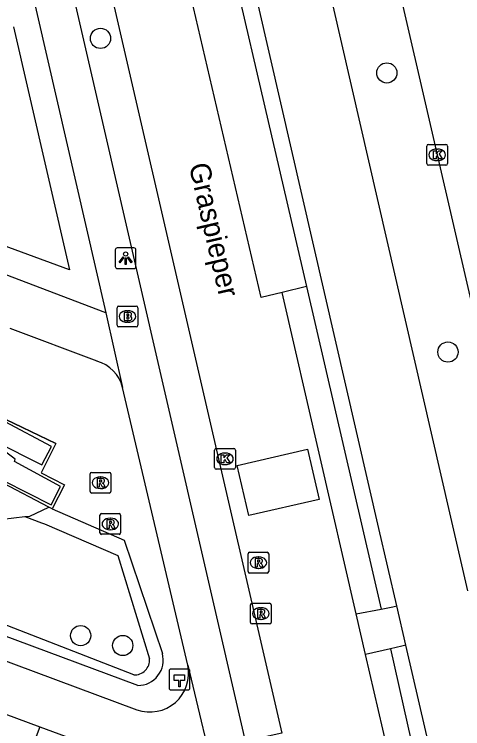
# Model space of a CAD drawing. Extents: x 156414 to 157775, y 382335 to 383765.
# Drawn here: x 156934.63 to 156956.32, y 383123.7 to 383158.23 of the extents above; entities that cross this region are included whole.
import ezdxf

# ---------------------------------------------------------------- set-up
doc = ezdxf.new("R2010")
doc.units = 0
for name, color, linetype in [('IMGEO_Boom', 7, 'Continuous'), ('IMGEO_Brandkraan', 7, 'Continuous'), ('IMGEO_Fietspad_gesloten', 7, 'Continuous'), ('IMGEO_Groenvoorziening', 7, 'Continuous'), ('IMGEO_Haag', 7, 'Continuous'), ('IMGEO_Hectometerpaal', 7, 'Continuous'), ('IMGEO_Kolk', 7, 'Continuous'), ('IMGEO_Lichtpunt', 7, 'Continuous'), ('IMGEO_Muur', 7, 'Continuous'), ('IMGEO_Openbare_ruimte_label', 7, 'Continuous'), ('IMGEO_OVBaan_gesloten', 7, 'Continuous'), ('IMGEO_Pand', 7, 'Continuous'), ('IMGEO_Parkeervlak_open', 7, 'Continuous'), ('IMGEO_Rijbaan_lokaal_gesloten', 7, 'Continuous'), ('IMGEO_Rijbaan_lokaal_open', 7, 'Continuous'), ('IMGEO_Rioolput', 7, 'Continuous'), ('IMGEO_Voetpad_open', 7, 'Continuous'), ('IMGEO_Waterloop', 7, 'Continuous')]:
    doc.layers.add(name, color=color, linetype=linetype)

msp = doc.modelspace()

# ---------------------------------------------------------------- linework, layer by layer
at = {"layer": 'IMGEO_Boom'}
for centre in [(156938.796, 383157.069), (156952.65, 383155.398), (156955.608, 383141.907), (156937.837, 383128.197), (156939.874, 383127.719)]:
    msp.add_circle(centre, 0.489, dxfattribs=at)
at = {"layer": 'IMGEO_Brandkraan'}
for p, q in [((156939.676, 383144.125), (156940.528, 383144.125)), ((156939.601, 383143.199), (156939.601, 383144.051)), ((156940.089, 383143.905), (156940.114, 383143.905)), ((156940.602, 383144.051), (156940.602, 383143.199)), ((156940.528, 383143.125), (156939.676, 383143.125)), ((156940.112, 383143.345), (156940.087, 383143.345))]:
    msp.add_line(p, q, dxfattribs=at)
for points in [[(156939.676, 383144.125), (156940.528, 383144.125)], [(156939.601, 383143.199), (156939.601, 383144.051)], [(156939.949, 383143.825), (156939.949, 383143.425), (156940.162, 383143.425)], [(156940.18, 383143.825), (156939.949, 383143.825)], [(156940.128, 383143.744), (156940.074, 383143.744), (156940.074, 383143.668)], [(156940.602, 383144.051), (156940.602, 383143.199)], [(156940.074, 383143.668), (156940.127, 383143.668)], [(156940.136, 383143.592), (156940.074, 383143.592), (156940.074, 383143.511)], [(156940.074, 383143.511), (156940.136, 383143.511)], [(156940.528, 383143.125), (156939.676, 383143.125)]]:
    msp.add_lwpolyline(points, dxfattribs=at)
for centre, radius, start, end in [((156939.678, 383144.049), 0.0765, 91.552, 178.448), ((156939.678, 383144.049), 0.0765, 91.552, 178.448), ((156940.526, 383144.049), 0.0765, 1.552, 88.448), ((156940.526, 383144.049), 0.0765, 1.552, 88.448), ((156940.129, 383143.706), 0.0379, 267.8285, 90.9355), ((156940.184, 383143.68), 0.145, 59.4692, 91.5367), ((156940.209, 383143.727), 0.0922, 285.5137, 58.1501), ((156940.137, 383143.551), 0.0404, 269.8759, 90.5077), ((156940.168, 383143.676), 0.251, 268.6676, 293.5347), ((156940.214, 383143.535), 0.105, 301.3115, 78.989), ((156939.678, 383143.201), 0.0765, 181.552, 268.448), ((156939.678, 383143.201), 0.0765, 181.552, 268.448), ((156940.526, 383143.201), 0.0765, 271.552, 358.448), ((156940.526, 383143.201), 0.0765, 271.552, 358.448)]:
    msp.add_arc(centre, radius, start, end, dxfattribs=at)
for centre, major_axis, ratio, start_param, end_param in [((156940.088, 383143.625), (-0.387, 0.002), 0.722429, 4.712389, 7.853982), ((156940.113, 383143.625), (-0.39, 0.002), 0.717154, 1.570796, 4.712389)]:
    msp.add_ellipse(centre, major_axis=major_axis, ratio=ratio, start_param=start_param, end_param=end_param, dxfattribs=at)
at = {"layer": 'IMGEO_Fietspad_gesloten'}
for points in [[(156940.9, 383198.361), (156955.674, 383134.126), (156956.546, 383130.37)], [(156953.127, 383129.634), (156952.257, 383133.383), (156937.468, 383197.57)], [(156953.568, 383127.732), (156953.127, 383129.634)], [(156976.49, 383029.242), (156976.279, 383030.186), (156973.443, 383042.041), (156953.568, 383127.732)]]:
    msp.add_lwpolyline(points, dxfattribs=at)
at = {"layer": 'IMGEO_Groenvoorziening'}
for points in [[(156940.403, 383126.297), (156917.541, 383135.187)], [(156940.599, 383125.791), (156917.241, 383134.479)], [(156936.456, 383134.325), (156939.94, 383132.818), (156941.789, 383127.333)], [(156935.141, 383133.952), (156935.946, 383133.657), (156936.082, 383133.599), (156939.634, 383132.078), (156941.174, 383127.077)]]:
    msp.add_lwpolyline(points, dxfattribs=at)
for centre, radius, start, end in [((156940.612, 383127.011), 1.221, 269.4098, 15.2736), ((156940.447, 383127.025), 0.729, 266.5674, 4.0975)]:
    msp.add_arc(centre, radius, start, end, dxfattribs=at)
at = {"layer": 'IMGEO_Haag'}
for points in [[(156948.759, 383145.077), (156952.378, 383129.484)], [(156952.823, 383127.564), (156955.248, 383116.782)]]:
    msp.add_lwpolyline(points, dxfattribs=at)
at = {"layer": 'IMGEO_Hectometerpaal'}
for p, q in [((156942.119, 383126.492), (156942.119, 383125.651)), ((156942.119, 383126.492), (156942.119, 383125.651)), ((156943.035, 383126.576), (156942.194, 383126.576)), ((156943.035, 383126.576), (156942.194, 383126.576)), ((156943.119, 383125.66), (156943.119, 383126.501)), ((156943.119, 383125.66), (156943.119, 383126.501)), ((156942.203, 383125.576), (156943.044, 383125.576)), ((156942.203, 383125.576), (156943.044, 383125.576))]:
    msp.add_line(p, q, dxfattribs=at)
msp.add_lwpolyline([(156942.644, 383125.72), (156942.584, 383125.72), (156942.584, 383126.025), (156942.364, 383126.025), (156942.364, 383126.294), (156942.864, 383126.294), (156942.864, 383126.025), (156942.644, 383126.025), (156942.644, 383125.72)], dxfattribs=at)
for centre, start, end in [((156942.197, 383126.498), 92.4484, 184.2845), ((156942.197, 383126.498), 92.4484, 184.2845), ((156943.041, 383126.498), 2.4484, 94.2845), ((156943.041, 383126.498), 2.4484, 94.2845), ((156942.197, 383125.654), 182.4484, 274.2845), ((156942.197, 383125.654), 182.4484, 274.2845), ((156943.041, 383125.654), 272.4484, 4.2845), ((156943.041, 383125.654), 272.4484, 4.2845)]:
    msp.add_arc(centre, 0.0779, start, end, dxfattribs=at)
at = {"layer": 'IMGEO_Kolk'}
for p, q in [((156954.585, 383151.014), (156954.585, 383151.866)), ((156954.66, 383151.94), (156955.512, 383151.94)), ((156955.073, 383151.72), (156955.098, 383151.72)), ((156955.586, 383151.866), (156955.586, 383151.014)), ((156955.096, 383151.16), (156955.071, 383151.16)), ((156955.512, 383150.94), (156954.66, 383150.94)), ((156944.395, 383137.243), (156945.247, 383137.243)), ((156944.32, 383136.317), (156944.32, 383137.169)), ((156944.808, 383137.023), (156944.833, 383137.023)), ((156945.321, 383137.169), (156945.321, 383136.317)), ((156945.247, 383136.243), (156944.395, 383136.243)), ((156944.831, 383136.463), (156944.806, 383136.463))]:
    msp.add_line(p, q, dxfattribs=at)
for points in [[(156954.585, 383151.014), (156954.585, 383151.866)], [(156954.66, 383151.94), (156955.512, 383151.94)], [(156955.586, 383151.866), (156955.586, 383151.014)], [(156954.906, 383151.64), (156955.029, 383151.64), (156955.029, 383151.489), (156955.159, 383151.64), (156955.323, 383151.64), (156955.177, 383151.489), (156955.33, 383151.24), (156955.178, 383151.24), (156955.093, 383151.404), (156955.029, 383151.337), (156955.029, 383151.24), (156954.906, 383151.24), (156954.906, 383151.64)], [(156955.512, 383150.94), (156954.66, 383150.94)], [(156944.395, 383137.243), (156945.247, 383137.243)], [(156944.32, 383136.317), (156944.32, 383137.169)], [(156944.641, 383136.943), (156944.764, 383136.943), (156944.764, 383136.792), (156944.894, 383136.943), (156945.058, 383136.943), (156944.912, 383136.792), (156945.065, 383136.543), (156944.913, 383136.543), (156944.828, 383136.707), (156944.764, 383136.64), (156944.764, 383136.543), (156944.641, 383136.543), (156944.641, 383136.943)], [(156945.321, 383137.169), (156945.321, 383136.317)], [(156945.247, 383136.243), (156944.395, 383136.243)]]:
    msp.add_lwpolyline(points, dxfattribs=at)
for centre, start, end in [((156954.662, 383151.864), 91.552, 178.448), ((156954.662, 383151.864), 91.552, 178.448), ((156955.51, 383151.864), 1.552, 88.448), ((156955.51, 383151.864), 1.552, 88.448), ((156954.662, 383151.016), 181.552, 268.448), ((156954.662, 383151.016), 181.552, 268.448), ((156955.51, 383151.016), 271.552, 358.448), ((156955.51, 383151.016), 271.552, 358.448), ((156944.397, 383137.167), 91.552, 178.448), ((156944.397, 383137.167), 91.552, 178.448), ((156945.245, 383137.167), 1.552, 88.448), ((156945.245, 383137.167), 1.552, 88.448), ((156944.397, 383136.319), 181.552, 268.448), ((156944.397, 383136.319), 181.552, 268.448), ((156945.245, 383136.319), 271.552, 358.448), ((156945.245, 383136.319), 271.552, 358.448)]:
    msp.add_arc(centre, 0.0765, start, end, dxfattribs=at)
for centre, major_axis, ratio, start_param, end_param in [((156955.072, 383151.44), (-0.387, 0.002), 0.722429, 4.712389, 7.853982), ((156955.097, 383151.44), (-0.39, 0.002), 0.717154, 1.570796, 4.712389), ((156944.807, 383136.743), (-0.387, 0.002), 0.722429, 4.712389, 7.853982), ((156944.832, 383136.743), (-0.39, 0.002), 0.717154, 1.570796, 4.712389)]:
    msp.add_ellipse(centre, major_axis=major_axis, ratio=ratio, start_param=start_param, end_param=end_param, dxfattribs=at)
at = {"layer": 'IMGEO_Lichtpunt'}
for p, q in [((156939.514, 383146.846), (156939.514, 383146.039)), ((156939.514, 383146.846), (156939.514, 383146.039)), ((156940.416, 383146.941), (156939.608, 383146.941)), ((156940.416, 383146.941), (156939.608, 383146.941)), ((156940.51, 383146.039), (156940.51, 383146.846)), ((156940.51, 383146.039), (156940.51, 383146.846)), ((156939.608, 383145.945), (156940.416, 383145.945)), ((156939.608, 383145.945), (156940.416, 383145.945))]:
    msp.add_line(p, q, dxfattribs=at)
for points in [[(156939.888, 383146.51), (156939.927, 383146.482), (156939.739, 383146.22), (156939.701, 383146.247), (156939.888, 383146.51)], [(156940.1, 383146.482), (156940.138, 383146.509), (156940.325, 383146.247), (156940.286, 383146.219), (156940.1, 383146.482)], [(156939.99, 383146.462), (156940.037, 383146.462), (156940.037, 383146.14), (156939.99, 383146.14), (156939.99, 383146.462)]]:
    msp.add_lwpolyline(points, dxfattribs=at)
msp.add_circle((156940.013, 383146.644), 0.0994, dxfattribs=at)
for centre, start, end in [((156939.608, 383146.846), 90, 180), ((156939.608, 383146.846), 90, 180), ((156940.416, 383146.846), 0, 90), ((156940.416, 383146.846), 0, 90), ((156939.608, 383146.039), 180, 270), ((156939.608, 383146.039), 180, 270), ((156940.416, 383146.039), 270, 0), ((156940.416, 383146.039), 270, 360)]:
    msp.add_arc(centre, 0.0946, start, end, dxfattribs=at)
at = {"layer": 'IMGEO_Muur'}
for points in [[(156936.302, 383134.406), (156934.081, 383135.575), (156934.124, 383135.686), (156936.404, 383134.526), (156936.869, 383135.408), (156934.631, 383136.617), (156934.676, 383136.731), (156933.633, 383137.488), (156933.675, 383137.599), (156935.962, 383136.453), (156936.421, 383137.338), (156934.177, 383138.533), (156934.22, 383138.647)], [(156936.638, 383137.481), (156934.22, 383138.647)], [(156934.22, 383138.647), (156936.638, 383137.481), (156935.925, 383136.074), (156937.051, 383135.481), (156936.456, 383134.325)], [(156935.925, 383136.074), (156937.051, 383135.481)], [(156937.051, 383135.481), (156936.456, 383134.325)], [(156936.456, 383134.325), (156936.302, 383134.406)]]:
    msp.add_lwpolyline(points, dxfattribs=at)
at = {"layer": 'IMGEO_OVBaan_gesloten'}
msp.add_lwpolyline([(156903.691, 383374.292), (156905.912, 383364.684), (156910.056, 383346.657), (156914.565, 383327.212), (156919.339, 383306.196), (156928.184, 383268.218), (156932.364, 383250), (156937.12, 383229.206), (156941.291, 383211.195), (156946.08, 383190.398), (156950.701, 383170.43), (156955.088, 383151.44), (156959.779, 383131.147)], dxfattribs=at)
at = {"layer": 'IMGEO_Pand'}
for points in [[(156934.582, 383157.63), (156935.294, 383154.546), (156937.294, 383145.874), (156930.317, 383148.439)], [(156932.593, 383124.995), (156935.868, 383123.785)], [(156935.868, 383123.785), (156935.441, 383122.675), (156936.383, 383122.32)]]:
    msp.add_lwpolyline(points, dxfattribs=at)
at = {"layer": 'IMGEO_Parkeervlak_open'}
for points in [[(156943.359, 383168.324), (156948.759, 383145.077)], [(156948.759, 383145.077), (156947.579, 383144.789)]]:
    msp.add_lwpolyline(points, dxfattribs=at)
at = {"layer": 'IMGEO_Rijbaan_lokaal_gesloten'}
for points in [[(156896.934, 383334.801), (156897.582, 383334.37), (156898.278, 383333.72), (156899.091, 383332.546), (156899.456, 383331.586), (156899.997, 383329.378), (156926.194, 383216.018), (156930.791, 383196.032), (156947.571, 383123.479)], [(156947.579, 383144.789), (156946.573, 383144.543), (156941.147, 383167.764), (156942.214, 383168.034)], [(156951.172, 383129.244), (156947.579, 383144.789)], [(156951.623, 383127.292), (156951.172, 383129.244)], [(156954.128, 383116.462), (156951.623, 383127.292)]]:
    msp.add_lwpolyline(points, dxfattribs=at)
at = {"layer": 'IMGEO_Rijbaan_lokaal_open'}
msp.add_lwpolyline([(156945.967, 383133.999), (156945.403, 383136.414), (156948.818, 383137.216), (156949.378, 383134.783), (156945.967, 383133.999)], dxfattribs=at)
at = {"layer": 'IMGEO_Rioolput'}
for p, q in [((156938.295, 383135.162), (156938.295, 383136.014)), ((156938.37, 383136.088), (156939.222, 383136.088)), ((156938.783, 383135.868), (156938.808, 383135.868)), ((156939.296, 383136.014), (156939.296, 383135.162)), ((156938.806, 383135.308), (156938.781, 383135.308)), ((156939.222, 383135.088), (156938.37, 383135.088)), ((156938.846, 383134.094), (156939.698, 383134.094)), ((156938.771, 383133.168), (156938.771, 383134.02)), ((156939.259, 383133.874), (156939.284, 383133.874)), ((156939.772, 383134.02), (156939.772, 383133.168)), ((156939.698, 383133.094), (156938.846, 383133.094)), ((156939.282, 383133.314), (156939.257, 383133.314)), ((156945.937, 383131.298), (156945.937, 383132.15)), ((156946.012, 383132.224), (156946.864, 383132.224)), ((156946.425, 383132.004), (156946.45, 383132.004)), ((156946.938, 383132.15), (156946.938, 383131.298)), ((156946.448, 383131.444), (156946.423, 383131.444)), ((156946.864, 383131.224), (156946.012, 383131.224)), ((156946.053, 383128.838), (156946.053, 383129.69)), ((156946.128, 383129.764), (156946.98, 383129.764)), ((156947.054, 383129.69), (156947.054, 383128.838)), ((156946.541, 383129.544), (156946.566, 383129.544)), ((156946.564, 383128.984), (156946.539, 383128.984)), ((156946.98, 383128.764), (156946.128, 383128.764))]:
    msp.add_line(p, q, dxfattribs=at)
for points in [[(156938.295, 383135.162), (156938.295, 383136.014)], [(156938.37, 383136.088), (156939.222, 383136.088)], [(156939.296, 383136.014), (156939.296, 383135.162)], [(156938.884, 383135.786), (156938.632, 383135.788), (156938.632, 383135.388)], [(156938.632, 383135.388), (156938.756, 383135.388), (156938.756, 383135.55), (156938.767, 383135.55)], [(156938.81, 383135.707), (156938.756, 383135.707), (156938.756, 383135.626)], [(156938.756, 383135.626), (156938.808, 383135.626)], [(156938.814, 383135.521), (156938.885, 383135.388), (156939.025, 383135.388), (156938.96, 383135.514)], [(156939.222, 383135.088), (156938.37, 383135.088)], [(156938.846, 383134.094), (156939.698, 383134.094)], [(156938.771, 383133.168), (156938.771, 383134.02)], [(156939.36, 383133.792), (156939.108, 383133.794), (156939.108, 383133.394)], [(156939.772, 383134.02), (156939.772, 383133.168)], [(156939.108, 383133.394), (156939.232, 383133.394), (156939.232, 383133.556), (156939.243, 383133.556)], [(156939.286, 383133.713), (156939.232, 383133.713), (156939.232, 383133.632)], [(156939.232, 383133.632), (156939.284, 383133.632)], [(156939.29, 383133.527), (156939.361, 383133.394), (156939.501, 383133.394), (156939.436, 383133.52)], [(156939.698, 383133.094), (156938.846, 383133.094)], [(156945.937, 383131.298), (156945.937, 383132.15)], [(156946.012, 383132.224), (156946.864, 383132.224)], [(156946.938, 383132.15), (156946.938, 383131.298)], [(156946.526, 383131.922), (156946.274, 383131.924), (156946.274, 383131.524)], [(156946.274, 383131.524), (156946.398, 383131.524), (156946.398, 383131.686), (156946.409, 383131.686)], [(156946.452, 383131.843), (156946.398, 383131.843), (156946.398, 383131.762)], [(156946.398, 383131.762), (156946.45, 383131.762)], [(156946.456, 383131.657), (156946.527, 383131.524), (156946.667, 383131.524), (156946.602, 383131.65)], [(156946.864, 383131.224), (156946.012, 383131.224)], [(156946.053, 383128.838), (156946.053, 383129.69)], [(156946.128, 383129.764), (156946.98, 383129.764)], [(156947.054, 383129.69), (156947.054, 383128.838)], [(156946.642, 383129.462), (156946.39, 383129.464), (156946.39, 383129.064)], [(156946.568, 383129.383), (156946.514, 383129.383), (156946.514, 383129.302)], [(156946.514, 383129.302), (156946.566, 383129.302)], [(156946.39, 383129.064), (156946.514, 383129.064), (156946.514, 383129.226), (156946.525, 383129.226)], [(156946.572, 383129.197), (156946.643, 383129.064), (156946.783, 383129.064), (156946.718, 383129.19)], [(156946.98, 383128.764), (156946.128, 383128.764)]]:
    msp.add_lwpolyline(points, dxfattribs=at)
for centre, radius, start, end in [((156938.372, 383136.012), 0.0765, 91.552, 178.448), ((156938.372, 383136.012), 0.0765, 91.552, 178.448), ((156939.22, 383136.012), 0.0765, 1.552, 88.448), ((156939.22, 383136.012), 0.0765, 1.552, 88.448), ((156938.766, 383135.497), 0.0533, 26.0293, 88.6989), ((156938.792, 383135.815), 0.19, 274.7715, 282.9687), ((156938.816, 383135.611), 0.0964, 77.0061, 93.1865), ((156938.83, 383135.668), 0.0378, 276.6634, 79.6772), ((156938.883, 383135.676), 0.109, 350.3612, 89.416), ((156938.881, 383135.676), 0.112, 277.5842, 350.9817), ((156938.865, 383135.461), 0.108, 29.5134, 73.7905), ((156938.372, 383135.164), 0.0765, 181.552, 268.448), ((156938.372, 383135.164), 0.0765, 181.552, 268.448), ((156939.22, 383135.164), 0.0765, 271.552, 358.448), ((156939.22, 383135.164), 0.0765, 271.552, 358.448), ((156938.848, 383134.018), 0.0765, 91.552, 178.448), ((156938.848, 383134.018), 0.0765, 91.552, 178.448), ((156939.696, 383134.018), 0.0765, 1.552, 88.448), ((156939.696, 383134.018), 0.0765, 1.552, 88.448), ((156939.359, 383133.682), 0.109, 350.3612, 89.416), ((156939.242, 383133.503), 0.0533, 26.0293, 88.6989), ((156939.268, 383133.821), 0.19, 274.7715, 282.9687), ((156939.292, 383133.617), 0.0964, 77.0061, 93.1865), ((156939.306, 383133.674), 0.0378, 276.6634, 79.6772), ((156939.357, 383133.682), 0.112, 277.5842, 350.9817), ((156939.341, 383133.467), 0.108, 29.5134, 73.7905), ((156938.848, 383133.17), 0.0765, 181.552, 268.448), ((156938.848, 383133.17), 0.0765, 181.552, 268.448), ((156939.696, 383133.17), 0.0765, 271.552, 358.448), ((156939.696, 383133.17), 0.0765, 271.552, 358.448), ((156946.014, 383132.148), 0.0765, 91.552, 178.448), ((156946.014, 383132.148), 0.0765, 91.552, 178.448), ((156946.862, 383132.148), 0.0765, 1.552, 88.448), ((156946.862, 383132.148), 0.0765, 1.552, 88.448), ((156946.408, 383131.633), 0.0533, 26.0293, 88.6989), ((156946.434, 383131.951), 0.19, 274.7715, 282.9687), ((156946.458, 383131.747), 0.0964, 77.0061, 93.1865), ((156946.472, 383131.804), 0.0378, 276.6634, 79.6772), ((156946.525, 383131.812), 0.109, 350.3612, 89.416), ((156946.523, 383131.812), 0.112, 277.5842, 350.9817), ((156946.507, 383131.597), 0.108, 29.5134, 73.7905), ((156946.014, 383131.3), 0.0765, 181.552, 268.448), ((156946.014, 383131.3), 0.0765, 181.552, 268.448), ((156946.862, 383131.3), 0.0765, 271.552, 358.448), ((156946.862, 383131.3), 0.0765, 271.552, 358.448), ((156946.13, 383129.688), 0.0765, 91.552, 178.448), ((156946.13, 383129.688), 0.0765, 91.552, 178.448), ((156946.978, 383129.688), 0.0765, 1.552, 88.448), ((156946.978, 383129.688), 0.0765, 1.552, 88.448), ((156946.55, 383129.491), 0.19, 274.7715, 282.9687), ((156946.574, 383129.287), 0.0964, 77.0061, 93.1865), ((156946.588, 383129.344), 0.0378, 276.6634, 79.6772), ((156946.641, 383129.352), 0.109, 350.3612, 89.416), ((156946.639, 383129.352), 0.112, 277.5842, 350.9817), ((156946.623, 383129.137), 0.108, 29.5134, 73.7905), ((156946.524, 383129.173), 0.0533, 26.0293, 88.6989), ((156946.13, 383128.84), 0.0765, 181.552, 268.448), ((156946.13, 383128.84), 0.0765, 181.552, 268.448), ((156946.978, 383128.84), 0.0765, 271.552, 358.448), ((156946.978, 383128.84), 0.0765, 271.552, 358.448)]:
    msp.add_arc(centre, radius, start, end, dxfattribs=at)
for centre, major_axis, ratio, start_param, end_param in [((156938.782, 383135.588), (-0.387, 0.002), 0.722429, 4.712389, 7.853982), ((156938.807, 383135.588), (-0.39, 0.002), 0.717154, 1.570796, 4.712389), ((156939.258, 383133.594), (-0.387, 0.002), 0.722429, 4.712389, 7.853982), ((156939.283, 383133.594), (-0.39, 0.002), 0.717154, 1.570796, 4.712389), ((156946.424, 383131.724), (-0.387, 0.002), 0.722429, 4.712389, 7.853982), ((156946.449, 383131.724), (-0.39, 0.002), 0.717154, 1.570796, 4.712389), ((156946.54, 383129.264), (-0.387, 0.002), 0.722429, 4.712389, 7.853982), ((156946.565, 383129.264), (-0.39, 0.002), 0.717154, 1.570796, 4.712389)]:
    msp.add_ellipse(centre, major_axis=major_axis, ratio=ratio, start_param=start_param, end_param=end_param, dxfattribs=at)
at = {"layer": 'IMGEO_Voetpad_open'}
for points in [[(156947.571, 383123.479), (156945.817, 383123.097), (156929.061, 383195.633), (156924.228, 383216.555), (156916.508, 383250), (156897.054, 383334.28), (156897.009, 383334.474), (156896.934, 383334.801)], [(156923.279, 383212.251), (156927.208, 383195.206), (156939.055, 383143.808)], [(156939.055, 383143.808), (156924.354, 383149.398)], [(156939.055, 383143.808), (156939.868, 383140.195)], [(156938.628, 383141.466), (156934.425, 383143.048)], [(156879.834, 383141.612), (156893.033, 383139.874), (156902.339, 383137.726), (156912.382, 383135.01), (156915.031, 383134.124), (156940.56, 383124.609)], [(156943.025, 383126.762), (156939.868, 383140.195)], [(156952.378, 383129.484), (156952.933, 383129.595), (156953.127, 383129.634)], [(156951.172, 383129.244), (156952.378, 383129.484)], [(156952.823, 383127.564), (156951.623, 383127.292)], [(156953.568, 383127.732), (156953.377, 383127.689), (156952.823, 383127.564)], [(156943.025, 383126.762), (156944.482, 383120.619)], [(156935.868, 383123.785), (156944.482, 383120.619)]]:
    msp.add_lwpolyline(points, dxfattribs=at)
for centre, radius, start, end in [((156938.136, 383139.746), 1.789, 14.5402, 74.0451), ((156941.181, 383126.386), 1.882, 250.7296, 11.5402)]:
    msp.add_arc(centre, radius, start, end, dxfattribs=at)
at = {"layer": 'IMGEO_Waterloop'}
for points in [[(156914.716, 383140.648), (156917.466, 383139.541), (156925.998, 383136.278), (156929.571, 383135.173), (156932.644, 383134.07), (156934.078, 383133.823), (156935.141, 383133.952)], [(156935.141, 383133.952), (156935.375, 383133.98), (156936.302, 383134.406)]]:
    msp.add_lwpolyline(points, dxfattribs=at)

# ---------------------------------------------------------------- texts
at = {"layer": 'IMGEO_Openbare_ruimte_label'}
msp.add_text('Graspieper', height=1, rotation=283.0075, dxfattribs=at).set_placement((156943.065, 383150.932))

doc.saveas('drawing.dxf')
